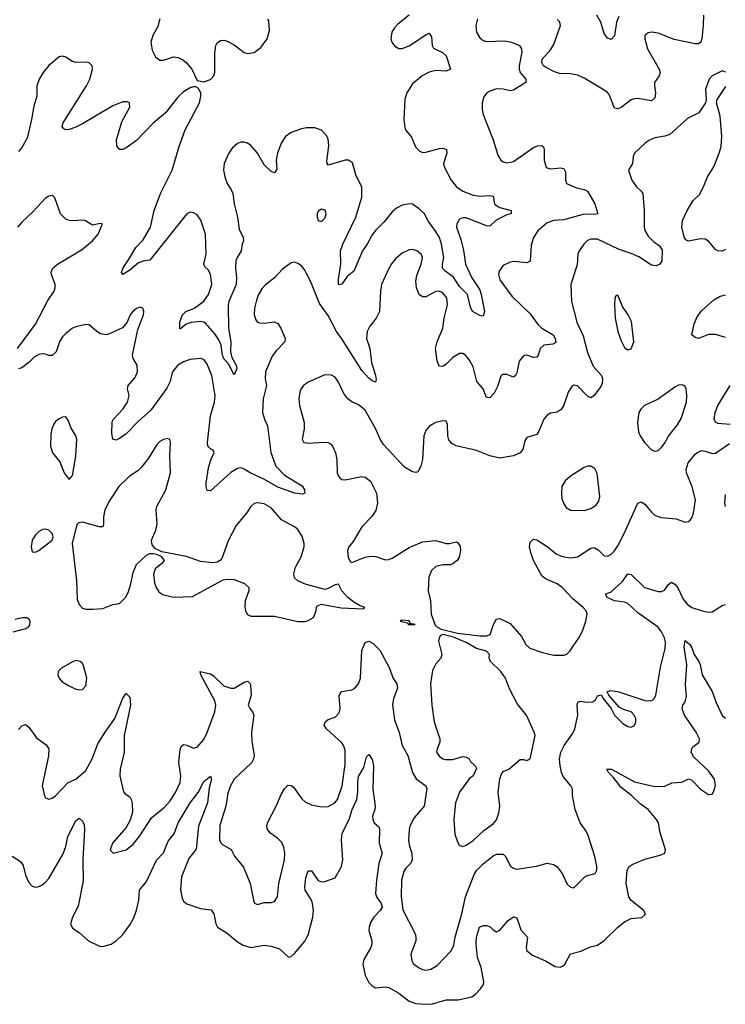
# Model space of a CAD drawing. Header units: inches. Extents: x 1771504 to 1971212, y 471788 to 643615.
# Tile 376 of 587: x 1858296 to 1862489, y 590172 to 596024. Entities that reach past the tile are written whole.
import ezdxf

# ---------------------------------------------------------------- set-up
doc = ezdxf.new("R2010")
doc.units = ezdxf.units.IN
doc.header["$MEASUREMENT"] = 0
doc.layers.add('B8559', color=7, linetype='Continuous')
doc.layers.add('B8569', color=7, linetype='Continuous')

msp = doc.modelspace()

# ---------------------------------------------------------------- linework, layer by layer
at = {"layer": 'B8559', "color": 5}
for points, elevation in [([(1859129.2, 596030), (1859116.3, 595983.7), (1859087.6, 595930), (1859076, 595890), (1859083.6, 595843.6), (1859104.2, 595804.2), (1859130, 595783.8), (1859150, 595783.1), (1859210, 595802.4), (1859238.4, 595798.4), (1859265.2, 595785.2), (1859287.5, 595767.5), (1859318.8, 595730), (1859350, 595662), (1859390, 595654.8), (1859430, 595668.2), (1859449.7, 595690.3), (1859456.4, 595710), (1859455.1, 595824.9), (1859462, 595870), (1859470, 595886), (1859490, 595900.7), (1859510, 595902), (1859530, 595896.3), (1859570, 595874.4), (1859630, 595829), (1859650, 595822.4), (1859690, 595829.2), (1859730, 595858.9), (1859766, 595910), (1859780.1, 595959.9), (1859776.4, 596016.4), (1859770, 596026.6)], 320), ([(1860000, 595380.5), (1859970, 595375.8), (1859910, 595354.3), (1859876.4, 595330), (1859850, 595289.4), (1859828.8, 595231.2), (1859821.1, 595190), (1859824.4, 595135.6), (1859810, 595114), (1859790, 595122.6), (1859750, 595161.7), (1859709.8, 595230), (1859670, 595277.1), (1859650, 595290.7), (1859630, 595297), (1859610, 595295.4), (1859590, 595287.3), (1859559.1, 595260.9), (1859538.4, 595230), (1859511.6, 595170), (1859506.7, 595130), (1859514.8, 595090), (1859530, 595050.4), (1859553.4, 595013.4), (1859562.5, 594990), (1859571, 594930), (1859590.7, 594850.7), (1859599.7, 594779.7), (1859624.4, 594730), (1859625.3, 594710), (1859617.8, 594690), (1859612.9, 594650), (1859588, 594610), (1859580.7, 594590), (1859579.3, 594550), (1859585.1, 594490), (1859582, 594450), (1859539.8, 594350), (1859534.3, 594325.7), (1859537.9, 594190), (1859551.5, 594110), (1859549.4, 594049.4), (1859557, 594017), (1859582.8, 593970), (1859586.3, 593950), (1859570, 593912.3), (1859537.9, 593977.9), (1859510, 594008.9), (1859500.5, 594030), (1859493.9, 594090), (1859480.5, 594120.5), (1859456, 594156), (1859399.6, 594219.6), (1859390, 594226.8), (1859370, 594230.6), (1859315.5, 594224.5), (1859285.1, 594214.9), (1859250, 594185.2), (1859247.3, 594190), (1859247.7, 594227.7), (1859263.9, 594270), (1859284.2, 594290), (1859331.9, 594308.1), (1859390, 594351.1), (1859418.6, 594390), (1859437.6, 594450), (1859430, 594511.5), (1859416.5, 594536.5), (1859396, 594556), (1859390.8, 594570), (1859404.1, 594630), (1859400.2, 594750), (1859373.4, 594833.4), (1859350, 594864), (1859330, 594875.4), (1859310, 594879.7), (1859290, 594869.7), (1859070, 594594.8), (1859030, 594588.8), (1859001.9, 594578.1), (1858950, 594534.3), (1858910, 594509.7), (1858901, 594521), (1858911.3, 594550), (1858943.9, 594596.1), (1858986.3, 594670), (1859030, 594715.5), (1859072.9, 594790), (1859096, 594890), (1859133, 594990), (1859202, 595130), (1859243.2, 595270), (1859278.9, 595370), (1859363.9, 595530), (1859372.8, 595570), (1859371.8, 595590), (1859356.5, 595616.5), (1859344, 595624), (1859330, 595625.2), (1859310, 595619.3), (1859270, 595595.1), (1859236, 595564), (1859162.6, 595470), (1859090, 595409.7), (1858990, 595306), (1858930, 595262.6), (1858910, 595253.3), (1858890, 595252.3), (1858873.3, 595273.3), (1858872.4, 595310), (1858904, 595416), (1858950, 595504.7), (1858949.3, 595529.3), (1858935.9, 595535.9), (1858910, 595535.6), (1858850, 595511.1), (1858670, 595405.1), (1858630, 595386), (1858590, 595372), (1858569.6, 595369.6), (1858556.5, 595376.5), (1858549.3, 595390), (1858554.5, 595410), (1858693.5, 595630), (1858712.3, 595670), (1858729.8, 595730), (1858728, 595750), (1858710, 595766.6), (1858690, 595770.9), (1858630, 595769.8), (1858610, 595775.4), (1858570, 595800.7), (1858550, 595807.3), (1858530, 595803.6), (1858470, 595751.1), (1858435.3, 595710), (1858411.5, 595670), (1858398.9, 595630), (1858398, 595570), (1858379.5, 595510), (1858366.3, 595430), (1858339.9, 595320.1), (1858310, 595265.1), (1858290, 595240.9)], 320), ([(1858283.5, 594070), (1858390, 594214.9), (1858464.4, 594355.6), (1858501.3, 594410), (1858507.8, 594430), (1858507.8, 594450), (1858485.1, 594510), (1858483.9, 594523.9), (1858493.4, 594546.6), (1858520.7, 594570), (1858663.5, 594656.5), (1858729.2, 594710), (1858762.7, 594750), (1858786, 594806), (1858786, 594810), (1858773.6, 594813.6), (1858730, 594802.7), (1858688, 594828), (1858672.6, 594832.6), (1858610, 594828.5), (1858590, 594829.8), (1858570, 594837.4), (1858539.1, 594870), (1858504.5, 594964.5), (1858495.9, 594975.9), (1858490, 594979.3), (1858470, 594975.1), (1858450, 594963.7), (1858376.8, 594883.2), (1858310, 594821.1), (1858284, 594790)], 340), ([(1860000, 594516), (1859990, 594535.6), (1859970, 594560.5), (1859950, 594575.1), (1859930, 594582.4), (1859910, 594578.4), (1859858, 594542), (1859810, 594489.6), (1859754.3, 594445.7), (1859734.9, 594425.1), (1859713.8, 594386.2), (1859703.9, 594356.1), (1859691.3, 594310), (1859689.2, 594270), (1859699.9, 594239.9), (1859710, 594226.4), (1859721.3, 594221.3), (1859750, 594219.6), (1859808.7, 594228.7), (1859830, 594218), (1859848.5, 594190), (1859874.4, 594130), (1859872.4, 594110), (1859821.6, 594058.4), (1859796.5, 594023.5), (1859757, 593930), (1859754.3, 593890), (1859762.8, 593850), (1859742.8, 593770), (1859738.8, 593690), (1859750.2, 593650), (1859769.3, 593610), (1859789.2, 593450.8), (1859818, 593370), (1859870, 593317.1), (1859974.2, 593254.2), (1859988.7, 593230), (1859990.2, 593209.8), (1859975.5, 593204.5), (1859930, 593209.1), (1859830, 593245.6), (1859751.9, 593291.9), (1859665.1, 593330), (1859630, 593352.6), (1859610, 593359.7), (1859590, 593357.3), (1859550, 593332.9), (1859430, 593222.9), (1859410, 593226), (1859403.9, 593250), (1859405.1, 593270), (1859418.7, 593361.3), (1859432.1, 593407.9), (1859452, 593452), (1859445.2, 593465.2), (1859430, 593472.7), (1859415.1, 593490), (1859411.5, 593511.5), (1859429.8, 593669.8), (1859454.6, 593750), (1859457.7, 593790), (1859438.7, 593910), (1859410, 593976.9), (1859390, 594004), (1859370, 594010.9), (1859310, 594004), (1859270, 593991.4), (1859235.8, 593970), (1859204.3, 593930), (1859187.6, 593870), (1859170, 593833), (1859075.9, 593704.1), (1859001.5, 593638.5), (1858930, 593563.1), (1858890, 593534.3), (1858870, 593525.6), (1858849.6, 593530), (1858844.1, 593564.1), (1858845.6, 593634.4), (1858853.3, 593650), (1858910, 593708.9), (1858937.8, 593750), (1858947.2, 593790), (1858937.4, 593830), (1858940.5, 593850), (1858982.6, 593897.4), (1858995.9, 593930), (1858994.2, 593970), (1858969.8, 594009.8), (1858967.1, 594030), (1858998, 594182), (1859031.2, 594270), (1859034.3, 594290), (1859028.7, 594310), (1859010, 594315.1), (1858990, 594307.3), (1858968.4, 594290), (1858952.7, 594270), (1858934.4, 594225.6), (1858908.2, 594191.8), (1858830, 594156.4), (1858810, 594150.9), (1858776.1, 594156.1), (1858754, 594170), (1858709.6, 594209.6), (1858690, 594212), (1858630, 594198.4), (1858611, 594190), (1858570, 594159.6), (1858550, 594138.4), (1858533.4, 594110), (1858513.7, 594050), (1858490, 594027.3), (1858470, 594027.3), (1858450, 594036.3), (1858430, 594038.9), (1858410, 594034.3), (1858381.6, 594018.4), (1858350, 593985.6), (1858310, 593954.5), (1858290, 593949.2)], 340), ([(1860000, 593862.5), (1859982.4, 593850), (1859968.3, 593831.7), (1859960.3, 593810), (1859955.3, 593770), (1859959.1, 593730), (1859987.1, 593630), (1859986.9, 593593.1), (1859974.9, 593530), (1859984, 593510), (1860000, 593508)], 360), ([(1860000, 592667), (1859989, 592670), (1859948.4, 592688.5), (1859930, 592706), (1859924.5, 592730), (1859935.1, 592770), (1859968.9, 592831.1), (1859987.3, 592890), (1859987.2, 592910), (1859973.9, 592953.9), (1859950, 592993.6), (1859930, 593009.6), (1859852.1, 593052.1), (1859790, 593122.3), (1859750, 593146.4), (1859710, 593153.1), (1859690, 593148), (1859670.2, 593129.8), (1859644.9, 593090), (1859582.5, 593017.5), (1859534.2, 592925.8), (1859497.6, 592822.4), (1859489.1, 592810.9), (1859470, 592800.5), (1859444, 592796), (1859370, 592803.1), (1859287.4, 592832.6), (1859141.6, 592861.6), (1859101.7, 592881.7), (1859082.6, 592902.6), (1859080.5, 592930), (1859105.6, 592990), (1859112.5, 593027.5), (1859106.9, 593110), (1859110.7, 593130), (1859164.2, 593230), (1859192.5, 593330), (1859188.7, 593431.3), (1859193.4, 593513.4), (1859189.4, 593529.4), (1859175.6, 593535.6), (1859150, 593529.6), (1859130, 593516.9), (1859110, 593495.6), (1859062, 593418), (1859017.8, 593362.2), (1858997.5, 593342.5), (1858948.8, 593311.2), (1858885.2, 593250), (1858832.4, 593167.6), (1858803.2, 593110), (1858794.9, 593070), (1858795.2, 593024.8), (1858790.7, 593009.3), (1858768, 593010), (1858670, 593038), (1858645.8, 593034.2), (1858636.3, 593023.7), (1858607.7, 592910), (1858633.2, 592690), (1858638.7, 592578.7), (1858649.1, 592549.1), (1858670, 592527.2), (1858690, 592521.1), (1858730, 592519.6), (1858790, 592524), (1858850, 592547.6), (1858890, 592554.9), (1858925.1, 592590), (1858940.5, 592619.5), (1858957.2, 592670), (1858970, 592738), (1858990, 592786), (1859050, 592842), (1859070, 592850.8), (1859090.9, 592850.9), (1859110, 592847.7), (1859135.5, 592835.5), (1859154.8, 592810), (1859138.8, 592790), (1859100.7, 592759.3), (1859092.3, 592727.7), (1859097.2, 592677.2), (1859107, 592650), (1859123.6, 592623.6), (1859146.7, 592606.7), (1859210, 592592), (1859324.1, 592595.9), (1859506, 592694), (1859530, 592698.4), (1859570, 592696.4), (1859632.1, 592672.1), (1859658.8, 592650), (1859658, 592630), (1859637, 592570), (1859634.2, 592534.2), (1859638.4, 592510), (1859650, 592488), (1859670, 592478.4), (1859810, 592478.9), (1859950, 592447), (1859990, 592447), (1860000, 592449.7)], 360), ([(1858270, 592461.1), (1858310.3, 592470.3), (1858338, 592470), (1858350, 592462.8), (1858355.8, 592450), (1858354.6, 592425.4), (1858342, 592410), (1858330, 592403.5), (1858255.5, 592384.5)], 340), ([(1858290, 591805.5), (1858310, 591827.7), (1858330, 591834), (1858350, 591818.8), (1858396.1, 591756.1), (1858453.7, 591713.7), (1858470.5, 591690), (1858468.2, 591648.2), (1858430.4, 591470), (1858443.8, 591410), (1858450, 591398.8), (1858470, 591390.5), (1858490, 591396.4), (1858510, 591410.4), (1858583.6, 591490), (1858630, 591509.1), (1858690, 591561), (1858727.6, 591630), (1858760.5, 591719.5), (1858804.1, 591790), (1858861.6, 591870), (1858910, 591990.8), (1858930, 592018.8), (1858950, 591998), (1858954, 591950), (1858916.3, 591770), (1858916.8, 591670), (1858893, 591570), (1858892.2, 591530), (1858913.7, 591433.7), (1858922.3, 591422.3), (1858950, 591404.9), (1858959.5, 591390), (1858965.4, 591365.4), (1858966.8, 591313.2), (1858953.4, 591266.6), (1858930, 591222.7), (1858848.2, 591130), (1858834.8, 591090), (1858851, 591071), (1858930, 591090.8), (1858970, 591123), (1859010, 591172.7), (1859079.5, 591280.5), (1859156, 591344), (1859190, 591381.5), (1859222, 591430), (1859250.6, 591490), (1859254.7, 591530), (1859242.2, 591610), (1859250, 591686), (1859256.2, 591703.8), (1859270, 591715.3), (1859290, 591711.6), (1859330, 591693.7), (1859350, 591699.5), (1859390, 591746.3), (1859410, 591787.2), (1859456.7, 591910), (1859462.8, 591950), (1859456.1, 591976.1), (1859371.8, 592130), (1859369.6, 592150.4), (1859430, 592135.2), (1859450, 592122.3), (1859510, 592065.2), (1859550, 592050.2), (1859570, 592051.4), (1859630, 592086.3), (1859651.6, 592091.5), (1859662.8, 592082.8), (1859667, 592070), (1859671.7, 592010), (1859654.9, 591950), (1859663, 591930), (1859680.5, 591910), (1859686.7, 591890), (1859674, 591790), (1859675.4, 591735.4), (1859688.9, 591650), (1859686.3, 591630), (1859673.4, 591606.6), (1859571.6, 591510), (1859549.3, 591470), (1859533.8, 591426.1), (1859522, 591350), (1859485.5, 591234.5), (1859484, 591150), (1859491, 591131), (1859501.3, 591121.3), (1859552.1, 591092.1), (1859572.8, 591052.8), (1859626, 590986), (1859666.3, 590890), (1859684.9, 590790), (1859692.5, 590772.5), (1859710, 590764.4), (1859750, 590776.5), (1859790, 590777.1), (1859810, 590783), (1859827.8, 590810), (1859835.9, 590890), (1859869.1, 591030), (1859872, 591070), (1859866.2, 591106.2), (1859853.8, 591133.8), (1859830, 591158.3), (1859786, 591190), (1859769.7, 591210), (1859764, 591230), (1859768.2, 591250), (1859820.4, 591350), (1859850, 591418.4), (1859870, 591453), (1859890, 591473.4), (1859910, 591472.7), (1859922.5, 591462.5), (1859972.6, 591392.6), (1859993.8, 591373.8), (1860000, 591370.9)], 340), ([(1858251.6, 591051.6), (1858301.6, 591021.6), (1858316.6, 590996.6), (1858330, 590939.3), (1858350, 590895.6), (1858370, 590873.4), (1858390, 590868.8), (1858410, 590872.2), (1858430, 590882.4), (1858450, 590897.1), (1858470, 590920.5), (1858554.7, 591065.3), (1858569.8, 591110), (1858582.5, 591170), (1858630, 591262), (1858650, 591277.3), (1858670, 591260.7), (1858679, 591239), (1858682.3, 591210), (1858671.3, 591030), (1858673.6, 590906.4), (1858644.1, 590755.9), (1858609.3, 590690), (1858598, 590650), (1858610, 590623.7), (1858650, 590597.7), (1858704.9, 590550), (1858770, 590517.2), (1858790, 590515), (1858840.7, 590530), (1858869.7, 590550), (1858910, 590587), (1858953.1, 590646.9), (1858974.6, 590685.4), (1858990, 590730.4), (1859004.2, 590790), (1859009.2, 590850.8), (1859050, 590901.5), (1859110, 591029.2), (1859150, 591072.6), (1859178.5, 591141.5), (1859214.1, 591185.9), (1859237.3, 591250), (1859310, 591370.2), (1859357.4, 591430), (1859390, 591495.8), (1859430, 591527.3), (1859436.9, 591510), (1859421.9, 591458.1), (1859411.8, 591370), (1859358.1, 591230), (1859345.3, 591094.7), (1859301.6, 591038.4), (1859257.4, 590930), (1859252.2, 590852.2), (1859262, 590802), (1859270, 590784.9), (1859290, 590768.2), (1859370, 590741.3), (1859434.2, 590734.2), (1859450.2, 590710.2), (1859460.9, 590650), (1859471.3, 590631.3), (1859530, 590594.3), (1859590, 590544), (1859623.6, 590523.6), (1859670, 590509.1), (1859750, 590522.7), (1859790, 590518.3), (1859840.8, 590500.8), (1859892.8, 590452.8), (1859910, 590455.3), (1859930, 590472.9), (1859992.6, 590550), (1860000, 590565.6)], 320), ([(1860000, 590838.7), (1859992.9, 590850), (1859989.9, 590870), (1859996.2, 590923.8), (1860000, 590935)], 320)]:
    msp.add_lwpolyline(points, dxfattribs=dict(at, elevation=elevation))
at = {"layer": 'B8559', "color": 5, "elevation": 360}
for points in [[(1858570, 593663.7), (1858550, 593662), (1858530, 593652), (1858510, 593636), (1858499.5, 593620.5), (1858487.6, 593592.4), (1858481.3, 593561.3), (1858479.5, 593490), (1858490.5, 593450), (1858535.8, 593395.8), (1858560.7, 593330), (1858590, 593292), (1858610, 593314), (1858629.6, 593430.3), (1858635.1, 593530), (1858629.7, 593550), (1858599.8, 593599.8), (1858584.7, 593644.7)], [(1858450, 592995.6), (1858433.6, 592993.6), (1858410, 592981.6), (1858390, 592962.9), (1858370.4, 592930), (1858363.7, 592890), (1858370, 592861), (1858390, 592859.1), (1858410, 592868.4), (1858489.2, 592930), (1858496, 592950), (1858489.3, 592970), (1858468.7, 592990)], [(1858630, 592214.5), (1858610, 592207.3), (1858544.9, 592170), (1858525.5, 592150), (1858523, 592130), (1858530.4, 592110.3), (1858549.1, 592089.1), (1858585.7, 592065.7), (1858626.8, 592046.8), (1858650, 592040.9), (1858670, 592042), (1858690, 592064), (1858694.6, 592110), (1858678.4, 592178.4), (1858670, 592197.6), (1858656.2, 592210)]]:
    msp.add_lwpolyline(points, close=True, dxfattribs=at)
at = {"layer": 'B8569', "color": 5}
for points, elevation in [([(1860610.6, 596050), (1860543, 595997), (1860523.8, 595976.2), (1860508, 595950), (1860502, 595910), (1860507.7, 595890), (1860526.1, 595866.1), (1860550, 595852.2), (1860570, 595852.7), (1860610, 595868.4), (1860710, 595934.9), (1860730, 595943), (1860742.9, 595922.9), (1860747.8, 595870), (1860754.8, 595854.8), (1860809.4, 595829.4), (1860830.3, 595810), (1860857, 595730), (1860830, 595718.5), (1860770, 595721.4), (1860730, 595711.1), (1860687.6, 595690), (1860630, 595643.5), (1860596.9, 595590), (1860585, 595550), (1860578.2, 595430), (1860583.9, 595383.9), (1860590, 595366.4), (1860625.2, 595325.2), (1860647.7, 595267.7), (1860670, 595243.6), (1860690, 595235.2), (1860710, 595236), (1860790, 595258.5), (1860810, 595259.7), (1860832.7, 595252.7), (1860834.7, 595230), (1860814.7, 595170), (1860817.6, 595150), (1860860.2, 595070), (1860891.3, 595030), (1860930, 595005.6), (1860990, 594980.9), (1861030, 594974.5), (1861090, 594979.7), (1861110, 594974.4), (1861117.8, 594930), (1861123.7, 594923.7), (1861150, 594907.6), (1861216, 594890), (1861216, 594870), (1861190, 594863.5), (1861127.5, 594832.5), (1861090, 594795.8), (1861070, 594798.7), (1860950, 594846.2), (1860930, 594846.2), (1860910, 594837.7), (1860893.4, 594810), (1860892.1, 594790), (1860917.5, 594717.5), (1860933.9, 594653.9), (1860945.9, 594570), (1860982.9, 594490), (1861030, 594417.6), (1861039.2, 594390), (1861058, 594290), (1861050, 594262), (1861030, 594266.6), (1860987, 594290), (1860975.3, 594315.3), (1860956.8, 594390), (1860910, 594437.8), (1860874.1, 594494.1), (1860824.1, 594530), (1860807.8, 594547.8), (1860807.8, 594570), (1860817.1, 594610), (1860803.7, 594690), (1860790, 594729.8), (1860770, 594764.9), (1860725.4, 594825.4), (1860701.3, 594870), (1860670, 594900.6), (1860630, 594926.8), (1860610, 594928.7), (1860570, 594920.9), (1860536, 594904), (1860510, 594882), (1860460.3, 594819.7), (1860410, 594771.9), (1860390, 594745.7), (1860361.8, 594690), (1860333.7, 594650), (1860281.3, 594530), (1860242.1, 594497.9), (1860210, 594452), (1860190, 594448.7), (1860190, 594482), (1860203.7, 594570), (1860203.2, 594650), (1860217.1, 594690), (1860294.4, 594850), (1860330.3, 594969.7), (1860328.8, 595030), (1860296.4, 595096.4), (1860273.4, 595173.4), (1860250, 595188.9), (1860230, 595188.2), (1860130, 595159.6), (1860123.1, 595170), (1860122.3, 595182.3), (1860133.8, 595273.8), (1860130, 595316), (1860117.8, 595337.8), (1860090, 595367.6), (1860050, 595382), (1860010, 595382), (1860000, 595380.5)], 320), ([(1862360.3, 596050), (1862358.3, 595990), (1862350.2, 595910), (1862344.4, 595890), (1862330, 595879.7), (1862310, 595879.8), (1862185.9, 595905.9), (1862090, 595943), (1862050.5, 595949.5), (1862030, 595946), (1862010.6, 595929.4), (1862010.5, 595910), (1862027.4, 595850), (1862096.5, 595730), (1862102.6, 595710), (1862096.5, 595690), (1862068.9, 595650), (1862067.6, 595630), (1862074.3, 595590), (1862070, 595559.3), (1862050, 595541.7), (1861970, 595555.1), (1861950, 595553.5), (1861930, 595546.9), (1861870, 595501.7), (1861850, 595494.3), (1861830, 595498.4), (1861798.6, 595578.6), (1861790, 595591.2), (1861770, 595606), (1861650, 595676.8), (1861610, 595694.8), (1861570, 595702.7), (1861504.2, 595704.2), (1861473.3, 595713.3), (1861421, 595741), (1861409.2, 595750), (1861398, 595770), (1861400.9, 595790), (1861450, 595844.9), (1861470, 595876.4), (1861509.7, 595990), (1861506.3, 596010), (1861490, 596025.1)], 340), ([(1861856.3, 596043.7), (1861842.9, 596010), (1861830, 595929), (1861810, 595906), (1861790, 595913.2), (1861770, 595941.2), (1861748.5, 596010), (1861726, 596050)], 320), ([(1861016.9, 596030), (1861007.5, 595990), (1861011.4, 595950), (1861030, 595917), (1861050, 595900.9), (1861070, 595894.3), (1861178, 595898), (1861218, 595890), (1861266.8, 595870), (1861278, 595850), (1861279.3, 595830), (1861263.8, 595750), (1861264.4, 595730), (1861270.6, 595710), (1861303, 595670), (1861304, 595650), (1861230, 595604.2), (1861210, 595602), (1861170, 595610.9), (1861130, 595612.1), (1861090, 595599.7), (1861071.2, 595588.8), (1861055, 595565), (1861045, 595530), (1861043.5, 595490), (1861050, 595460.7), (1861110, 595310.6), (1861137.8, 595217.8), (1861154.4, 595190), (1861170, 595178.9), (1861190, 595172.6), (1861230, 595180.7), (1861350, 595264), (1861374, 595274), (1861396.2, 595276.2), (1861408.4, 595268.4), (1861413.3, 595253.3), (1861412.2, 595190), (1861424.9, 595144.9), (1861450, 595137.1), (1861510, 595142.6), (1861530, 595139.1), (1861539.6, 595119.6), (1861539.5, 595070), (1861544.9, 595050), (1861604.4, 595024.4), (1861650, 595015.6), (1861670, 595004.4), (1861714, 594930), (1861730.7, 594870), (1861714, 594866), (1861650, 594867.5), (1861530, 594834), (1861470, 594829.8), (1861430, 594816.9), (1861374.6, 594770), (1861350.3, 594730), (1861336.4, 594683.6), (1861330, 594589.6), (1861310, 594579.8), (1861232.9, 594587.1), (1861210, 594583.5), (1861170, 594562.6), (1861146, 594530), (1861141.3, 594510), (1861150, 594478), (1861220.3, 594380.3), (1861330, 594275.8), (1861376.5, 594210), (1861399.5, 594190), (1861466.5, 594150), (1861477.8, 594130), (1861482.6, 594110), (1861477.6, 594102.4), (1861463.8, 594096.2), (1861410, 594089.8), (1861389.2, 594070), (1861377.8, 594030), (1861370, 594018.7), (1861350, 594016.4), (1861310, 594029.7), (1861290, 594025.6), (1861264.8, 593995.2), (1861250, 593925.2), (1861241.6, 593910), (1861230, 593899.6), (1861190, 593915.1), (1861164.4, 593915.6), (1861154.7, 593905.3), (1861136.1, 593843.9), (1861115.9, 593804.1), (1861090, 593777), (1861070, 593778), (1861049.7, 593830), (1861013.1, 593873.1), (1860990, 593960.5), (1860970, 593999.6), (1860946, 594030), (1860930, 594039.6), (1860910, 594039.7), (1860870, 594016.3), (1860830, 593976.3), (1860810, 593963.6), (1860790, 593965.1), (1860786.6, 593970), (1860776.1, 593996.1), (1860767.9, 594070), (1860776.8, 594110), (1860810.7, 594190), (1860818.4, 594250), (1860838.3, 594330), (1860834.1, 594370), (1860810, 594401.5), (1860790, 594409.8), (1860770, 594408.5), (1860710, 594377.6), (1860690, 594377.2), (1860669.9, 594389.9), (1860653.9, 594430), (1860651, 594470), (1860656.6, 594503.4), (1860681.6, 594570), (1860689.7, 594610), (1860681.1, 594630), (1860657, 594650), (1860630, 594658), (1860610, 594656.3), (1860570, 594635.4), (1860530, 594601.7), (1860506.3, 594573.7), (1860490, 594544.2), (1860447.1, 594450), (1860440.7, 594410), (1860435.3, 594290), (1860414.4, 594250), (1860376.7, 594203.3), (1860360.3, 594170), (1860356.5, 594130), (1860376, 594070), (1860385.9, 593985.9), (1860411.5, 593908.5), (1860414.1, 593885.9), (1860410, 593869.6), (1860390, 593876.9), (1860370, 593893), (1860330, 593938), (1860210, 594127.3), (1860178.5, 594170), (1860130, 594265.8), (1860077.3, 594337.3), (1860025.7, 594465.7), (1860000, 594516)], 340), ([(1862491.5, 595711.5), (1862470, 595719.5), (1862410, 595691.2), (1862392.4, 595670), (1862370.7, 595610.7), (1862376, 595550), (1862371, 595530), (1862332.7, 595470), (1862263.5, 595436.5), (1862159.3, 595340.7), (1862130, 595330.8), (1862070, 595322.6), (1862033.9, 595306.1), (1862013, 595290), (1861950.2, 595229.8), (1861942.3, 595210), (1861937.6, 595170), (1861914, 595130), (1861934.6, 595070), (1861962.3, 595030), (1861987.7, 595007.7), (1861999.3, 594990), (1862007.6, 594890), (1862006.4, 594790), (1862011.3, 594771.3), (1862030, 594738), (1862064.2, 594704.2), (1862098.9, 594678.9), (1862114, 594654), (1862112.7, 594590), (1862100.7, 594570), (1862078.6, 594561.5), (1862050, 594564), (1861975.1, 594615.1), (1861930, 594635.2), (1861857.9, 594657.9), (1861730, 594719.4), (1861690, 594719.8), (1861670, 594711.1), (1861648.7, 594690), (1861620.4, 594650), (1861612.4, 594630), (1861607.9, 594567.9), (1861570.4, 594450), (1861576.1, 594350), (1861605.9, 594225.9), (1861645.2, 594145.2), (1861670, 594046.7), (1861704.3, 593964.3), (1861753, 593910), (1861759.7, 593890), (1861757.6, 593862.4), (1861750, 593842.9), (1861710, 593789.4), (1861690, 593776.9), (1861670, 593786.6), (1861610, 593848), (1861590, 593851.8), (1861576.5, 593843.5), (1861555.3, 593810), (1861530, 593733.2), (1861513.8, 593706.2), (1861490, 593691.8), (1861450, 593686), (1861430, 593672.7), (1861410, 593649.2), (1861382, 593578), (1861370, 593559.3), (1861310, 593541.2), (1861298.8, 593521.2), (1861286, 593470), (1861270, 593449.6), (1861230, 593431.3), (1861150, 593418.5), (1861090, 593431.8), (1861010, 593463.5), (1860890, 593491.2), (1860864.2, 593504.2), (1860845.9, 593525.9), (1860840.5, 593550), (1860838.9, 593618.9), (1860830, 593637.2), (1860810, 593639.6), (1860770, 593629.7), (1860743.7, 593616.3), (1860730, 593607), (1860710, 593582.7), (1860698.7, 593550), (1860690.4, 593410), (1860680.3, 593370), (1860662.4, 593337.6), (1860650, 593331.8), (1860630, 593336.3), (1860583.6, 593363.6), (1860458.5, 593498.5), (1860437.8, 593530), (1860412.5, 593590), (1860350, 593703.9), (1860310, 593735.1), (1860270, 593752.3), (1860246.6, 593770), (1860222.9, 593802.9), (1860189.8, 593869.8), (1860170, 593899.6), (1860150, 593911.5), (1860110, 593913.3), (1860010, 593869.6), (1860000, 593862.5)], 360), ([(1862490, 594657.6), (1862470, 594647.6), (1862444, 594650), (1862430, 594658), (1862390, 594707), (1862370, 594719.7), (1862342, 594722), (1862270, 594707), (1862255.1, 594715.1), (1862247.1, 594727.1), (1862229.8, 594789.8), (1862233.8, 594830), (1862262, 594890), (1862297.6, 594950), (1862334.8, 594985.2), (1862360.3, 595030), (1862382.9, 595090), (1862420.2, 595150), (1862452.8, 595230), (1862463.9, 595270), (1862468.4, 595330), (1862459.2, 595450), (1862436, 595530), (1862441.2, 595550), (1862492.5, 595627.5)], 360), ([(1862490, 594135.1), (1862430, 594153.8), (1862390, 594153.5), (1862330, 594129.7), (1862310, 594134.5), (1862289.3, 594150), (1862304.2, 594215.8), (1862321.7, 594258.3), (1862347, 594293), (1862420.1, 594359.9), (1862458.3, 594381.7), (1862490, 594388.8)], 360), ([(1862518.5, 593618.5), (1862444.8, 593624.8), (1862431, 593631), (1862422.7, 593650), (1862428.6, 593688.6), (1862444.8, 593730), (1862518.5, 593850)], 360), ([(1860000, 593508), (1860007.1, 593507.1), (1860110, 593512.4), (1860130, 593510.2), (1860143, 593503), (1860156, 593490), (1860173.6, 593450), (1860180.3, 593410), (1860183.1, 593330), (1860190, 593311), (1860199.9, 593299.9), (1860210.5, 593290.5), (1860230, 593288.5), (1860328.6, 593308.6), (1860350, 593305.3), (1860380.2, 593280.2), (1860415.6, 593210), (1860422.4, 593150), (1860412.7, 593107.3), (1860387.9, 593072.1), (1860328.9, 593010), (1860278.4, 592921.6), (1860252.7, 592890), (1860244.4, 592870), (1860248, 592828), (1860262, 592802), (1860270, 592798), (1860349.6, 592830.4), (1860383.9, 592836.1), (1860413.5, 592833.5), (1860470, 592814.4), (1860490, 592815.8), (1860510, 592822.6), (1860610, 592886.7), (1860690, 592920.4), (1860768.2, 592928.2), (1860830, 592910.7), (1860850, 592910.7), (1860890, 592920.7), (1860897.5, 592917.5), (1860914.2, 592894.2), (1860916.4, 592870), (1860908.2, 592830), (1860895.5, 592810), (1860870.3, 592789.7), (1860856, 592784), (1860810, 592784.4), (1860770, 592773.3), (1860743.6, 592750), (1860727.4, 592710), (1860724.4, 592630), (1860737, 592570), (1860742, 592490), (1860764.9, 592424.9), (1860774.6, 592414.6), (1860801.7, 592401.7), (1860897.2, 592377.2), (1861030, 592360.9), (1861070, 592361.2), (1861091.6, 592370), (1861111.8, 592430), (1861125.1, 592454.9), (1861130, 592460.7), (1861150, 592465.5), (1861210, 592434.9), (1861277.7, 592357.7), (1861303, 592310), (1861327.9, 592287.9), (1861402.6, 592262.6), (1861470, 592246.4), (1861530, 592246), (1861547.6, 592252.4), (1861566, 592270), (1861619.1, 592350), (1861639.7, 592390), (1861661.1, 592450), (1861668.3, 592490), (1861662, 592510), (1861645.1, 592530), (1861582.2, 592582.2), (1861519.1, 592650), (1861489.7, 592670), (1861420.9, 592700.9), (1861399.2, 592719.2), (1861349.9, 592809.9), (1861334.8, 592850), (1861324.7, 592890), (1861330, 592918.8), (1861350, 592937.1), (1861370, 592932.4), (1861430, 592893.1), (1861484.4, 592850), (1861510, 592837.6), (1861541, 592830), (1861573.7, 592826.3), (1861610, 592831.5), (1861690, 592882.7), (1861710, 592886), (1861733.6, 592873.6), (1861770, 592836.4), (1861790, 592835.8), (1861810, 592847.2), (1861830, 592867.4), (1861850, 592896.5), (1861889, 592970), (1861970, 593150.7), (1861990, 593158.4), (1862010, 593145.3), (1862050, 593096.5), (1862070, 593079.5), (1862090, 593070.3), (1862110, 593064.6), (1862197, 593057), (1862250, 593037.3), (1862270, 593040.7), (1862279.3, 593050), (1862290, 593062.8), (1862299.7, 593090), (1862311.8, 593170), (1862292.5, 593247.5), (1862257.8, 593330), (1862256.2, 593350), (1862269, 593390), (1862310, 593441.7), (1862330, 593456), (1862350, 593462.6), (1862370, 593460.3), (1862410, 593446), (1862430, 593448.2), (1862514.3, 593505.7)], 360), ([(1862490.9, 593130), (1862485.5, 593150), (1862490, 593202.8)], 340), ([(1860000, 591370.9), (1860030, 591356.9), (1860090, 591345.2), (1860130, 591348), (1860169.7, 591370), (1860184.4, 591390), (1860212.7, 591470), (1860230, 591598), (1860230, 591685.2), (1860221.1, 591710), (1860210, 591725.1), (1860118.9, 591810), (1860106.3, 591830), (1860111.8, 591850), (1860130, 591863.7), (1860170, 591878.4), (1860194.7, 591905.2), (1860199.7, 591930), (1860195.4, 592004.6), (1860200.6, 592019.4), (1860210, 592030.3), (1860270, 592041.5), (1860287, 592050), (1860310, 592077.1), (1860321.1, 592110), (1860330, 592274.8), (1860350, 592323), (1860370.4, 592330.4), (1860397.3, 592317.3), (1860435.9, 592275.9), (1860494.3, 592170), (1860512.9, 592112.9), (1860537, 592077), (1860540.7, 592050), (1860517, 591990), (1860510.9, 591950.9), (1860522.5, 591862.5), (1860552.1, 591788), (1860569.1, 591709.1), (1860603.5, 591650), (1860630.1, 591550.2), (1860652.4, 591512.4), (1860710, 591470.2), (1860714.6, 591454.6), (1860699.1, 591350), (1860639.4, 591280.6), (1860615.3, 591230), (1860610.1, 591209.9), (1860606.3, 591146.3), (1860611.7, 591111.7), (1860626.7, 591070), (1860628.7, 591031.3), (1860620.5, 591010), (1860590, 590980.7), (1860578.9, 590961.1), (1860565.2, 590910), (1860563.8, 590810), (1860573, 590733), (1860645.8, 590590), (1860651, 590570), (1860650, 590549.3), (1860621.3, 590470), (1860626.3, 590430), (1860634.9, 590414.9), (1860665.5, 590390), (1860690, 590378.7), (1860710, 590375.3), (1860739.4, 590380.6), (1860777.2, 590402.7), (1860860.5, 590490), (1860875.9, 590524.1), (1860883.5, 590570), (1860924.1, 590710), (1860946.1, 590810), (1860996.1, 590943.9), (1861013, 590970), (1861050, 591007.2), (1861110, 591054), (1861130, 591063.6), (1861170, 591063.7), (1861183.7, 591050), (1861213.3, 590993.3), (1861230, 590980.3), (1861250, 590974.3), (1861366.9, 590993.1), (1861430, 591010.4), (1861470, 591002.4), (1861490, 590988.2), (1861520.4, 590950), (1861550, 590886.8), (1861570, 590867.3), (1861590, 590864.9), (1861653.1, 590926.9), (1861670, 590937.6), (1861715.1, 590950), (1861725.6, 590970), (1861726.6, 590990), (1861713.8, 591050), (1861674.3, 591174.3), (1861661.4, 591201.5), (1861626.6, 591250), (1861597.6, 591330), (1861580.5, 591410), (1861581.3, 591450), (1861571.3, 591470), (1861525.9, 591525.9), (1861514.8, 591550), (1861507.2, 591590), (1861503.6, 591630), (1861511.3, 591670), (1861531.6, 591710), (1861581.5, 591778.5), (1861595.4, 591810), (1861612.6, 591890), (1861609.6, 591950.4), (1861612.7, 591967.3), (1861626, 591974), (1861667.7, 591967.7), (1861699, 591970), (1861718.6, 591981.4), (1861730, 592004.7), (1861751.1, 592011.1), (1861762.8, 591990), (1861810.6, 591930.6), (1861831, 591890), (1861881, 591841), (1861910, 591822.4), (1861930, 591819), (1861950, 591828.4), (1861957.2, 591850), (1861956.8, 591870), (1861948.2, 591890), (1861929.4, 591910), (1861884.4, 591924.4), (1861858.3, 591938.3), (1861797.2, 592010), (1861788, 592030), (1861804, 592036), (1861849.8, 592030.2), (1862010, 591977.3), (1862044.1, 591975.9), (1862057.8, 591982.2), (1862067.7, 591992.3), (1862075.4, 592010), (1862104.6, 592175.4), (1862132.7, 592287.3), (1862133.3, 592326.7), (1862127.5, 592350), (1862110, 592386), (1862090, 592412.6), (1861970, 592498.4), (1861910, 592554), (1861890, 592561.8), (1861830, 592569.8), (1861787.8, 592590), (1861778, 592610), (1861810, 592624.2), (1861835.6, 592644.4), (1861876.2, 592683.8), (1861910, 592730.4), (1861930, 592727.2), (1862009, 592649), (1862090, 592625.8), (1862110, 592626), (1862127, 592633), (1862152.1, 592667.9), (1862170, 592681.3), (1862190, 592668.8), (1862206.8, 592646.8), (1862239.6, 592579.6), (1862262.4, 592550), (1862290.2, 592530.2), (1862350.8, 592510), (1862390, 592502), (1862410, 592504.9), (1862470, 592541.6), (1862490, 592547.7)], 340), ([(1860000, 592449.7), (1860010, 592452.4), (1860041.2, 592470), (1860055.9, 592504.1), (1860062.4, 592537.6), (1860088, 592550), (1860207.5, 592527.5), (1860338.3, 592521.7), (1860346.6, 592530), (1860319.6, 592539.6), (1860281.9, 592561.9), (1860246, 592590), (1860209.6, 592630), (1860190, 592669), (1860170, 592664.5), (1860130, 592642.4), (1860110, 592636.9), (1860000, 592667)], 360), ([(1860000, 590935), (1860010, 590964.9), (1860030, 590966), (1860070, 590907.2), (1860090, 590899.5), (1860110, 590901.3), (1860170, 590922.8), (1860208.7, 590991.3), (1860215.9, 591030), (1860208.7, 591150), (1860213.4, 591190), (1860254, 591270), (1860272.1, 591330), (1860298.8, 591390), (1860306.3, 591433.7), (1860305.7, 591494.3), (1860310, 591526), (1860340.4, 591579.6), (1860358, 591642), (1860370, 591656.3), (1860390, 591627.3), (1860397.8, 591590), (1860395.2, 591450), (1860409.1, 591350), (1860406.9, 591330), (1860392.8, 591290), (1860394, 591270), (1860402.6, 591250), (1860427.8, 591227.7), (1860433.9, 591213.9), (1860432.8, 591130), (1860449.2, 591070), (1860431.3, 591008.7), (1860415.7, 590910), (1860410.8, 590830), (1860416.8, 590810), (1860444.6, 590770), (1860450.8, 590750), (1860439.2, 590730), (1860399.7, 590690), (1860381.5, 590658.5), (1860372.2, 590630), (1860370.2, 590610), (1860388, 590550), (1860388, 590530), (1860382, 590510), (1860342, 590438), (1860336.2, 590410), (1860350, 590344.4), (1860370, 590301.1), (1860390, 590280.9), (1860410, 590268.9), (1860470, 590274.9), (1860490, 590271.6), (1860550, 590237.1), (1860610, 590190.8), (1860650, 590176.4), (1860710, 590171.8), (1860750, 590174.1), (1860830, 590198.8), (1860902.4, 590197.6), (1860983.3, 590216.7), (1861006.7, 590233.3), (1861035.3, 590264.7), (1861051.3, 590288.7), (1861054.3, 590305.7), (1861038, 590390), (1861016.4, 590450), (1861008.3, 590530), (1861010, 590570.8), (1861029, 590630), (1861050, 590640.6), (1861070, 590640.6), (1861091.5, 590631.5), (1861110, 590613.7), (1861130, 590603.1), (1861150, 590613.4), (1861198.3, 590670), (1861230, 590691.7), (1861250, 590684.9), (1861274.2, 590614.2), (1861314, 590570), (1861305.7, 590510), (1861310.4, 590490), (1861343.7, 590463.7), (1861420.7, 590430), (1861477.2, 590397.2), (1861507.7, 590392.3), (1861521.4, 590398.5), (1861535.1, 590410), (1861570, 590472.7), (1861630, 590488.5), (1861687.3, 590512.7), (1861730, 590523.6), (1861770, 590550.3), (1861850, 590630.3), (1861890, 590662), (1861930, 590682), (1861992.3, 590687.7), (1862010, 590702.8), (1862014, 590710), (1862004.5, 590730), (1861930, 590789.6), (1861915.8, 590810), (1861899.1, 590890), (1861906.2, 590970), (1861916.9, 590990), (1861936.6, 591003.4), (1862010, 591034), (1862102, 591058), (1862129, 591070), (1862134.5, 591090), (1862099.2, 591199.2), (1862092, 591250), (1862080.3, 591270), (1862030.7, 591330), (1861982.6, 591362.6), (1861932.3, 591412.3), (1861870, 591461.4), (1861822.8, 591522.8), (1861795.1, 591550), (1861785.2, 591570), (1861813.4, 591570), (1861950, 591494.3), (1862070, 591467), (1862130, 591468.8), (1862171.1, 591488.9), (1862230, 591492.7), (1862270, 591511.3), (1862290, 591504), (1862341.7, 591450), (1862390, 591418.6), (1862410, 591420.3), (1862421.8, 591438.2), (1862430, 591474), (1862425.5, 591510), (1862390, 591558.8), (1862301.7, 591641.7), (1862287, 591670), (1862289.5, 591690), (1862296.9, 591703.1), (1862334.5, 591730), (1862336.4, 591750), (1862316.8, 591790), (1862246.6, 591890), (1862232.8, 591927.2), (1862235.8, 591950), (1862250, 591970.5), (1862258.3, 592001.7), (1862253.5, 592070), (1862259.5, 592190), (1862244.2, 592295.8), (1862250, 592334), (1862278, 592310), (1862290, 592290.5), (1862304.2, 592250), (1862331, 592210), (1862339.4, 592190), (1862351.3, 592130), (1862410.8, 592030.8), (1862432.5, 591970), (1862470, 591889.1), (1862490, 591872.4)], 320), ([(1860000, 590565.6), (1860011.5, 590590), (1860037.8, 590690), (1860041.6, 590730), (1860036.7, 590770), (1860030, 590790.9), (1860000, 590838.7)], 320)]:
    msp.add_lwpolyline(points, dxfattribs=dict(at, elevation=elevation))
for points, elevation in [([(1860090, 594898.4), (1860070, 594885.2), (1860063.7, 594870), (1860063.1, 594850), (1860070, 594831), (1860090, 594824), (1860110, 594844), (1860118.4, 594870), (1860112.1, 594892.1)], 340), ([(1861850, 594386), (1861838, 594382), (1861832, 594368), (1861831.3, 594328.7), (1861834.9, 594250), (1861850.4, 594170), (1861870, 594114.8), (1861890, 594074.8), (1861910, 594062), (1861930, 594067.7), (1861946, 594110), (1861931.3, 594230), (1861912, 594270), (1861878.6, 594318.6)], 380), ([(1862230, 593854), (1862210, 593851.6), (1862190, 593840.7), (1862090, 593768), (1862008, 593730), (1861986.4, 593710), (1861974.4, 593690), (1861967.1, 593627.1), (1861973.5, 593573.5), (1861982.4, 593550), (1862008.2, 593510), (1862050, 593468), (1862070, 593459.1), (1862090, 593463.8), (1862110, 593480.5), (1862130, 593508.2), (1862152, 593548), (1862204.1, 593615.9), (1862226.3, 593653.7), (1862259.2, 593750), (1862260.5, 593790), (1862255.6, 593830), (1862250, 593844), (1862242, 593850)], 380), ([(1861670, 593369.6), (1861650, 593362.4), (1861568.5, 593310), (1861537, 593283), (1861518.7, 593250), (1861515.6, 593210), (1861518.6, 593178.5), (1861530, 593146.8), (1861544.4, 593124.4), (1861570, 593108.7), (1861650, 593106.9), (1861690, 593119), (1861720.8, 593139.2), (1861738, 593162), (1861744.4, 593190), (1861726.7, 593326.7), (1861713.7, 593353.7), (1861690, 593369.6)], 380), ([(1860564.2, 592455.8), (1860557.3, 592450), (1860598.5, 592438.5), (1860606, 592430), (1860630, 592428.9), (1860646, 592430), (1860615.3, 592435.3), (1860615.3, 592444.7), (1860610, 592450.8)], 360), ([(1860810.4, 592369.6), (1860795.9, 592364.1), (1860790, 592355.3), (1860784.4, 592330), (1860804.9, 592250), (1860799.5, 592230), (1860770, 592194.7), (1860750, 592156.2), (1860737.5, 592077.5), (1860744.8, 591950), (1860760.1, 591850), (1860792, 591750), (1860792, 591730), (1860776.3, 591690), (1860773.6, 591670), (1860790, 591644.2), (1860810, 591630.2), (1860826.2, 591626.2), (1860870, 591627.7), (1860930, 591644), (1860950, 591640.4), (1860967.3, 591630), (1860974.8, 591614.8), (1861002, 591590), (1861010, 591574), (1860990.8, 591530), (1860970, 591514), (1860910, 591433.2), (1860886.5, 591370), (1860876.5, 591270), (1860882.3, 591182.3), (1860897.3, 591137.3), (1860910, 591114.8), (1860930, 591110.5), (1860950, 591117.6), (1860990, 591145.7), (1861054.6, 591205.4), (1861110, 591245.2), (1861130, 591268.7), (1861142.8, 591310), (1861148.7, 591350), (1861139.8, 591430), (1861150, 591512), (1861159.5, 591540.5), (1861170, 591556), (1861202, 591570), (1861270, 591626.8), (1861290, 591626.8), (1861310, 591620.7), (1861329.5, 591630.5), (1861358.5, 591770), (1861354, 591790), (1861307.7, 591890), (1861254.8, 591954.8), (1861206.9, 592046.9), (1861183.9, 592110), (1861154.5, 592150), (1861094, 592210), (1861086.2, 592230), (1861088.2, 592250), (1861069.5, 592270), (1861010, 592286), (1860950, 592321.6), (1860874.6, 592354.6)], 360)]:
    msp.add_lwpolyline(points, close=True, dxfattribs=dict(at, elevation=elevation))

doc.saveas('drawing.dxf')
